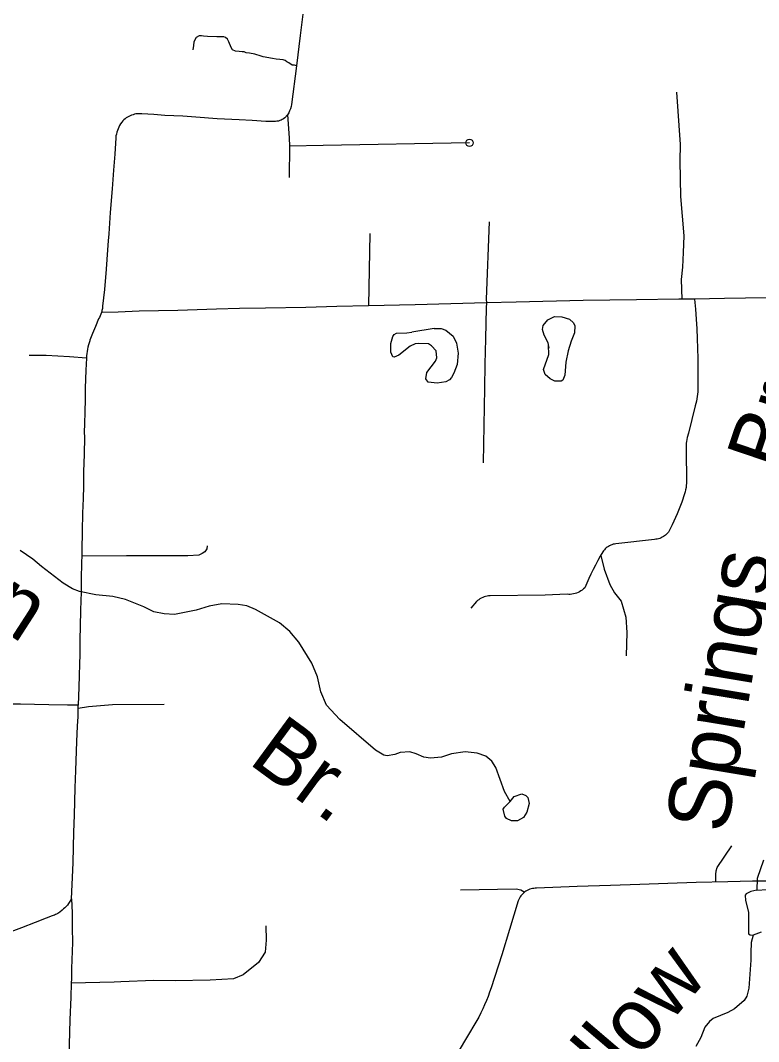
# Model space of a CAD drawing. Extents: x -19 to 366, y -4 to 359.
# Drawn here: x 152.064 to 153.013, y 183.524 to 184.836 of the extents above; entities that cross this region are included whole.
import ezdxf

# ---------------------------------------------------------------- set-up
doc = ezdxf.new("R2010")
doc.units = 0
for name, color, linetype in [('Level 31', 7, 'Continuous'), ('Level 32', 7, 'Continuous'), ('Level 35', 7, 'Continuous'), ('Level 60', 7, 'Continuous')]:
    doc.layers.add(name, color=color, linetype=linetype)

msp = doc.modelspace()

# ---------------------------------------------------------------- linework, layer by layer
at = {"layer": 'Level 31'}
for points in [[(152.4272, 184.8437), (152.424, 184.8166), (152.419, 184.7777)], [(152.419, 184.7777), (152.4127, 184.728), (152.4121, 184.7252), (152.4113, 184.7224), (152.4103, 184.7197), (152.4091, 184.7171), (152.4076, 184.7146)], [(152.9075, 184.7437), (152.9122, 184.6764), (152.9115, 184.6557), (152.9124, 184.6099), (152.9166, 184.5593), (152.9159, 184.5377), (152.9151, 184.5192), (152.9134, 184.5033), (152.9141, 184.4777)], [(152.4076, 184.7146), (152.404, 184.7108), (152.4025, 184.7097), (152.4009, 184.7088), (152.3993, 184.7079), (152.3976, 184.7072), (152.3958, 184.7067), (152.394, 184.7063), (152.3922, 184.706), (152.3904, 184.7059), (152.3885, 184.706), (152.3798, 184.7059), (152.3621, 184.7072), (152.3453, 184.7081), (152.3171, 184.7097), (152.2898, 184.7115), (152.2731, 184.7127), (152.2498, 184.7139), (152.2359, 184.715), (152.2205, 184.716), (152.2186, 184.7161), (152.2167, 184.7161), (152.2147, 184.7159), (152.2128, 184.7157), (152.2109, 184.7153), (152.2091, 184.7148), (152.2072, 184.7141), (152.2054, 184.7134), (152.2037, 184.7126), (152.202, 184.7116), (152.2004, 184.7106), (152.1988, 184.7094), (152.1973, 184.7082), (152.1959, 184.7068), (152.1945, 184.705), (152.1931, 184.703), (152.1919, 184.7009), (152.1908, 184.6988), (152.1898, 184.6967), (152.189, 184.6945), (152.1883, 184.6922), (152.1877, 184.6899), (152.1872, 184.6876), (152.1869, 184.6852), (152.1855, 184.6642), (152.1838, 184.6437), (152.1822, 184.6198), (152.1796, 184.5894), (152.1778, 184.562), (152.1772, 184.553), (152.1764, 184.5413), (152.1746, 184.5165), (152.1725, 184.4904), (152.1699, 184.4689), (152.1698, 184.4674), (152.1697, 184.466), (152.1695, 184.4647), (152.1692, 184.4634), (152.169, 184.462), (152.1686, 184.4607)], [(152.4076, 184.7146), (152.4096, 184.6851), (152.4102, 184.6745)], [(152.4102, 184.6745), (152.4099, 184.6343)], [(152.6414, 184.6786), (152.4532, 184.6751), (152.4102, 184.6745)], [(152.6666, 184.577), (152.6629, 184.4779), (152.6631, 184.473)], [(152.5135, 184.5624), (152.5116, 184.4695)], [(152.9305, 184.4777), (152.9317, 184.4651), (152.9327, 184.4524), (152.9335, 184.4398), (152.9341, 184.4272), (152.9345, 184.4145), (152.9348, 184.4018), (152.9347, 184.3621), (152.9346, 184.359), (152.9344, 184.356), (152.934, 184.3529), (152.9336, 184.3498), (152.933, 184.3468), (152.9323, 184.3438), (152.9314, 184.3408), (152.9226, 184.3057), (152.9211, 184.3001), (152.9205, 184.2977), (152.9201, 184.2953), (152.9198, 184.2929), (152.9196, 184.2904), (152.9196, 184.288), (152.9197, 184.2855), (152.9202, 184.2416), (152.92, 184.2387), (152.9196, 184.236), (152.9191, 184.2332), (152.9185, 184.2304), (152.9177, 184.2277), (152.9143, 184.2173), (152.9082, 184.2022), (152.9019, 184.1881), (152.8969, 184.1787), (152.8958, 184.1774), (152.8947, 184.1761), (152.8932, 184.1748), (152.892, 184.1739), (152.8906, 184.1729), (152.8891, 184.1721), (152.8875, 184.1713), (152.886, 184.1707), (152.8843, 184.1702), (152.8826, 184.1698), (152.8809, 184.1696), (152.8792, 184.1694), (152.8293, 184.1637), (152.8276, 184.1634), (152.826, 184.1631), (152.8244, 184.1626), (152.8229, 184.162), (152.8213, 184.1613), (152.8199, 184.1604), (152.8185, 184.1595), (152.8172, 184.1585), (152.8159, 184.1574), (152.8147, 184.1562), (152.8136, 184.1549), (152.8127, 184.1536), (152.8095, 184.1479), (152.8064, 184.1422), (152.8033, 184.1365), (152.8004, 184.1307), (152.7975, 184.1249), (152.7948, 184.119), (152.7921, 184.1131), (152.7895, 184.1071), (152.788, 184.1057), (152.7863, 184.1044), (152.7846, 184.1033), (152.7828, 184.1022), (152.781, 184.1013), (152.7791, 184.1005), (152.7771, 184.0999), (152.7751, 184.0994), (152.773, 184.099), (152.7709, 184.0988), (152.7689, 184.0988), (152.7668, 184.0989), (152.7387, 184.0977), (152.6679, 184.0969), (152.6659, 184.0967), (152.664, 184.0964), (152.6621, 184.096), (152.6602, 184.0955), (152.6584, 184.0948), (152.6566, 184.0939), (152.6549, 184.093), (152.6532, 184.0919), (152.6517, 184.0908), (152.6502, 184.0895), (152.643, 184.0812)], [(152.9141, 184.4777), (152.9102, 184.4777), (152.8558, 184.477), (152.7876, 184.4761), (152.7012, 184.4742), (152.6631, 184.473)], [(152.9305, 184.4777), (152.9141, 184.4777)], [(153.2322, 184.4821), (153.2028, 184.4816), (153.159, 184.4813), (153.1329, 184.4808), (153.1094, 184.4802), (153.0498, 184.4802), (152.969, 184.4786), (152.9305, 184.4777)], [(152.5116, 184.4695), (152.471, 184.4686), (152.4312, 184.4674), (152.3793, 184.4663), (152.3458, 184.4658), (152.3165, 184.465), (152.2667, 184.4634), (152.2169, 184.4624), (152.1898, 184.4613), (152.1686, 184.4607)], [(152.6631, 184.473), (152.5718, 184.4707), (152.5116, 184.4695)], [(152.6631, 184.473), (152.663, 184.4666), (152.662, 184.4268), (152.6613, 184.3946), (152.6607, 184.3638), (152.659, 184.2679)], [(152.1686, 184.4607), (152.1678, 184.4586), (152.167, 184.4565), (152.166, 184.4545), (152.1649, 184.4525), (152.1607, 184.4429), (152.1572, 184.434), (152.1536, 184.4251), (152.1534, 184.4244), (152.1526, 184.4217), (152.1518, 184.4191), (152.1511, 184.4162), (152.1505, 184.4135), (152.1501, 184.4108), (152.1497, 184.408), (152.1494, 184.4053), (152.1491, 184.4023)], [(152.1491, 184.4023), (152.1273, 184.4038), (152.0974, 184.4054), (152.0755, 184.4055)], [(152.1491, 184.4023), (152.1483, 184.3869), (152.1479, 184.3751), (152.1478, 184.3634), (152.1474, 184.3491), (152.1473, 184.3333), (152.1467, 184.3178), (152.1465, 184.3071), (152.1466, 184.3006), (152.1462, 184.2789), (152.1455, 184.2561), (152.1453, 184.2453), (152.1454, 184.2378), (152.1449, 184.2221), (152.1443, 184.2031), (152.1439, 184.1798), (152.1434, 184.1555), (152.1431, 184.1479)], [(152.3042, 184.1612), (152.3038, 184.1572), (152.3013, 184.1535), (152.2981, 184.1511), (152.2937, 184.1491), (152.2795, 184.1484), (152.2506, 184.1482), (152.2008, 184.1482), (152.1431, 184.1479)], [(152.1431, 184.1479), (152.1428, 184.14), (152.1425, 184.118), (152.1423, 184.101), (152.142, 184.0911), (152.1417, 184.0781), (152.1412, 184.0581), (152.1408, 184.0406), (152.1406, 184.0214), (152.1403, 184.009), (152.1398, 183.9945), (152.1395, 183.9795), (152.1387, 183.9566)], [(152.81, 184.1488), (152.8143, 184.1312), (152.8216, 184.1113), (152.8276, 184.1007), (152.8362, 184.0901), (152.8421, 184.0696), (152.8434, 184.0497), (152.8428, 184.0199)], [(152.1387, 183.9566), (152.1247, 183.9567), (152.101, 183.9571), (152.0826, 183.9575), (152.0644, 183.958), (152.0483, 183.9579), (152.0283, 183.958), (152.0075, 183.9585), (151.9865, 183.9587), (151.9678, 183.9587), (151.9503, 183.959), (151.9337, 183.9591), (151.912, 183.9594), (151.8855, 183.9598), (151.8384, 183.9603), (151.8239, 183.9603), (151.8123, 183.9603)], [(152.1301, 183.7076), (152.1311, 183.7261), (152.132, 183.7539), (152.1327, 183.7742), (152.1331, 183.7934), (152.1337, 183.8151), (152.1347, 183.8503), (152.1352, 183.8615), (152.1357, 183.8726), (152.137, 183.9098), (152.1379, 183.9296), (152.1384, 183.942), (152.1386, 183.9524)], [(152.2491, 183.9573), (152.1825, 183.957), (152.152, 183.9544), (152.1386, 183.9524)], [(152.1386, 183.9524), (152.1387, 183.9566)], [(152.9581, 183.7293), (152.9581, 183.7391), (152.9585, 183.7439), (152.9598, 183.7481), (152.9784, 183.7757)], [(153.0356, 183.7303), (153.005, 183.7303), (152.9733, 183.7297), (152.9327, 183.7287), (152.8961, 183.7275), (152.8603, 183.7262), (152.8225, 183.725), (152.7799, 183.7235), (152.7277, 183.7213), (152.7259, 183.7213), (152.7241, 183.7212), (152.7223, 183.7209), (152.7206, 183.7205), (152.7189, 183.72), (152.7172, 183.7194), (152.7156, 183.7186), (152.7147, 183.7181), (152.714, 183.7177), (152.7125, 183.7167), (152.7111, 183.7156), (152.7098, 183.7144), (152.7086, 183.7131), (152.7075, 183.7117), (152.7064, 183.7102), (152.7055, 183.7087), (152.7048, 183.7071), (152.7041, 183.7054), (152.6926, 183.6683), (152.6828, 183.6358), (152.6691, 183.5934), (152.6673, 183.5879), (152.6652, 183.5825), (152.6631, 183.5771), (152.6608, 183.5718), (152.6584, 183.5665), (152.6559, 183.5612), (152.6534, 183.556), (152.6352, 183.5248), (152.6139, 183.4893)], [(152.7118, 183.7162), (152.7072, 183.7189), (152.7012, 183.7202), (152.6298, 183.7189)], [(152.1301, 183.7076), (152.1263, 183.7016), (152.1248, 183.6998), (152.1233, 183.6981), (152.1216, 183.6964), (152.1199, 183.6948), (152.1181, 183.6932), (152.115, 183.6908), (152.1137, 183.6899), (152.1123, 183.6891), (152.1109, 183.6883), (152.1095, 183.6876), (152.108, 183.687), (152.1065, 183.6864), (152.105, 183.686), (152.0974, 183.6829), (152.0834, 183.6774), (152.0657, 183.6704), (152.0398, 183.6606)], [(152.1301, 183.7076), (152.1309, 183.6897), (152.1311, 183.6707), (152.1312, 183.6515), (152.1302, 183.6185), (152.13, 183.6051), (152.1298, 183.5994)], [(152.3796, 183.6732), (152.3803, 183.6546), (152.379, 183.6394), (152.3704, 183.6262), (152.3505, 183.6103), (152.3383, 183.605), (152.3084, 183.6035), (152.2633, 183.6025), (152.2358, 183.6029), (152.1933, 183.6011)], [(152.1298, 183.5994), (152.1292, 183.5816), (152.128, 183.5525), (152.1264, 183.5047), (152.1265, 183.4855), (152.1254, 183.4549), (152.125, 183.4369), (152.1244, 183.4206), (152.1241, 183.39), (152.1236, 183.3614), (152.1236, 183.345), (152.1236, 183.3437), (152.1238, 183.3425), (152.124, 183.3413), (152.1244, 183.3401), (152.1248, 183.339), (152.1254, 183.3379), (152.126, 183.3368), (152.1267, 183.3358), (152.128, 183.335)], [(152.1933, 183.6011), (152.185, 183.6007), (152.1298, 183.5994)]]:
    msp.add_lwpolyline(points, dxfattribs=at)
msp.add_circle((152.6414, 184.6786), 0.00473, dxfattribs=at)
at = {"layer": 'Level 32'}
msp.add_lwpolyline([(152.419, 184.7777), (152.4167, 184.7782), (152.4135, 184.7784), (152.4091, 184.7812), (152.4069, 184.7828), (152.4045, 184.7843), (152.4018, 184.7853), (152.3978, 184.7859), (152.393, 184.7863), (152.3884, 184.787), (152.3763, 184.7893), (152.3736, 184.7901), (152.3658, 184.7927), (152.3589, 184.794), (152.3543, 184.7941), (152.3519, 184.7955), (152.3493, 184.7956), (152.3455, 184.7961), (152.3409, 184.7963), (152.3369, 184.7983), (152.3352, 184.8012), (152.3323, 184.8083), (152.3303, 184.812), (152.3281, 184.8138), (152.3257, 184.8148), (152.3166, 184.815), (152.3047, 184.8152), (152.2996, 184.8158), (152.2969, 184.816), (152.294, 184.8159), (152.29, 184.8139), (152.2873, 184.8085), (152.2869, 184.8037), (152.286, 184.7983)], dxfattribs=at)
at = {"layer": 'Level 35'}
for points in [[(152.7439, 184.4149), (152.7424, 184.4219), (152.7374, 184.4318), (152.7353, 184.439), (152.7362, 184.4439), (152.7419, 184.4514), (152.7508, 184.4558), (152.76, 184.4552), (152.7697, 184.4521), (152.775, 184.4477), (152.7766, 184.4438), (152.7764, 184.4348), (152.7721, 184.4238), (152.768, 184.4116), (152.7654, 184.3968)], [(152.5958, 184.4404), (152.6049, 184.4402), (152.6112, 184.4382), (152.6203, 184.4304), (152.6245, 184.4213), (152.627, 184.4086), (152.6256, 184.394), (152.6213, 184.3828), (152.6184, 184.3775), (152.6156, 184.3744), (152.6111, 184.3719), (152.5997, 184.37), (152.5883, 184.3714), (152.5855, 184.3754), (152.5864, 184.3836), (152.5979, 184.3981), (152.5996, 184.4024), (152.5984, 184.4115), (152.5927, 184.4181), (152.5887, 184.4204), (152.5764, 184.4209), (152.5715, 184.4205), (152.5652, 184.4174), (152.5505, 184.4058), (152.5445, 184.4033), (152.5429, 184.4037), (152.5403, 184.4099), (152.5402, 184.4211), (152.5428, 184.43), (152.5447, 184.4325), (152.5477, 184.4344), (152.5608, 184.4345), (152.5674, 184.4357)], [(152.5958, 184.4404), (152.5674, 184.4357)], [(152.7654, 184.3968), (152.7641, 184.3801), (152.7615, 184.374), (152.7594, 184.3727), (152.7509, 184.3726), (152.745, 184.3756), (152.7387, 184.3813), (152.7364, 184.3876), (152.7432, 184.4068), (152.7429, 184.4189)], [(152.6937, 183.8329), (152.6865, 183.8458), (152.6754, 183.8765), (152.6702, 183.8848), (152.6623, 183.8911), (152.6513, 183.8948), (152.6359, 183.8964), (152.6181, 183.8939), (152.6054, 183.8898), (152.5914, 183.8886), (152.5829, 183.8897), (152.573, 183.8942), (152.5649, 183.8966), (152.5522, 183.8956), (152.5454, 183.8931), (152.5355, 183.8914), (152.5315, 183.8923), (152.5205, 183.8987), (152.4747, 183.9383), (152.4578, 183.9564), (152.4502, 183.9737), (152.4459, 183.9928), (152.4388, 184.0104), (152.4223, 184.0375), (152.4107, 184.0509), (152.3972, 184.0622), (152.3664, 184.0795), (152.3554, 184.084), (152.344, 184.0859), (152.3234, 184.0867), (152.3069, 184.0838), (152.2903, 184.0784), (152.2624, 184.0731), (152.2492, 184.0736), (152.2359, 184.0764), (152.223, 184.083), (152.1995, 184.0924), (152.1832, 184.0961), (152.1614, 184.0982), (152.1403, 184.1023), (152.1314, 184.1061), (152.1194, 184.113), (152.0915, 184.1345), (152.0805, 184.1438), (152.0641, 184.1551)], [(152.6937, 183.8329), (152.699, 183.8392), (152.7085, 183.8425), (152.7136, 183.8404), (152.7165, 183.8378), (152.718, 183.8304), (152.7152, 183.8192), (152.7107, 183.8123), (152.7031, 183.8079), (152.6953, 183.8079), (152.6889, 183.8111), (152.6866, 183.8139), (152.6847, 183.8228), (152.6864, 183.8257), (152.6937, 183.8329)], [(153.0193, 183.7575), (153.0112, 183.734), (153.0104, 183.7188), (153.024, 183.7196)], [(153.0104, 183.7188), (153.003, 183.7174), (152.9967, 183.7141), (152.9958, 183.7126), (152.996, 183.7056), (152.9997, 183.6906), (152.9999, 183.6629), (153.002, 183.6616), (153.006, 183.6611)], [(153.016, 183.6649), (153.006, 183.6611), (153.0034, 183.6515), (153.0031, 183.6383)], [(153.0031, 183.6383), (153.0031, 183.629), (153.0004, 183.5929), (152.9976, 183.5826), (152.9944, 183.5773), (152.9819, 183.5664), (152.9732, 183.562), (152.9547, 183.5543), (152.9496, 183.5501), (152.9436, 183.5431), (152.9385, 183.5298), (152.9323, 183.518)]]:
    msp.add_lwpolyline(points, dxfattribs=at)
at = {"layer": 'Level 60'}
for points in [[(154.1159, 1.8709), (153.9063, 10.4874), (153.696, 19.1041), (153.485, 27.7209), (153.2733, 36.3378), (153.0608, 44.9549), (152.8476, 53.5721), (152.6337, 62.1894), (152.419, 70.8069), (152.2036, 79.4245), (151.9875, 88.0422), (151.7707, 96.6601), (151.5531, 105.2782), (151.3348, 113.8963), (151.1158, 122.5147), (150.8961, 131.1331), (150.6757, 139.7517), (150.4545, 148.3704), (150.2326, 156.9893), (150.0101, 165.6083), (149.7867, 174.2275), (149.5627, 182.8468), (149.338, 191.4662), (149.1125, 200.0858), (148.8864, 208.7055), (148.6595, 217.3254), (148.4319, 225.9454), (148.2037, 234.5655), (147.9747, 243.1858), (147.745, 251.8063), (147.5146, 260.4269), (147.2835, 269.0476), (147.0517, 277.6685), (146.8191, 286.2895), (146.5859, 294.9106), (146.352, 303.5319), (146.1174, 312.1534), (145.8821, 320.775), (145.6461, 329.3967), (145.4094, 338.0186), (145.172, 346.6406)], [(0, 180.8999), (7.1228, 180.9044), (14.2457, 180.9176), (21.3685, 180.9397), (28.4912, 180.9706), (35.614, 181.0103), (42.7366, 181.0589), (49.8592, 181.1163), (56.9818, 181.1825), (64.1042, 181.2575), (71.2266, 181.3414), (78.3488, 181.4341), (85.4709, 181.5357), (92.5929, 181.646), (99.7147, 181.7652), (106.8364, 181.8933), (113.9579, 182.0301), (121.0793, 182.1758), (128.2005, 182.3303), (135.3214, 182.4936), (142.4422, 182.6658), (149.5627, 182.8468), (156.683, 183.0366), (163.8031, 183.2352), (170.9229, 183.4427), (178.0425, 183.659), (185.1617, 183.8841), (192.2807, 184.1181), (199.3994, 184.3608), (206.5178, 184.6124), (213.6359, 184.8728), (220.7537, 185.1421), (227.8711, 185.4201), (234.9881, 185.707), (242.1048, 186.0027), (249.2212, 186.3073), (256.3371, 186.6206), (263.4526, 186.9428), (270.5678, 187.2738), (277.6825, 187.6136), (284.7968, 187.9622), (291.9107, 188.3197), (299.0241, 188.6859), (306.1371, 189.061), (313.2495, 189.4449), (320.3615, 189.8377), (327.4731, 190.2392), (334.5841, 190.6495), (341.6946, 191.0687)]]:
    msp.add_spline(points, degree=3, dxfattribs=at)

# ---------------------------------------------------------------- texts
at = {"layer": 'Level 35'}
for s, rotation, p in [('Br.', 71.2985, (153.0461, 184.2524)), ('Vinson', 327.1584, (151.7922, 184.2127)), ('Springs', 80.5631, (152.9717, 183.7904)), ('Br.', 323.7124, (152.3556, 183.8828)), ('Willow', 49.57, (152.7486, 183.3712))]:
    msp.add_text(s, height=0.08, rotation=rotation, dxfattribs=at).set_placement(p)

doc.saveas('drawing.dxf')
